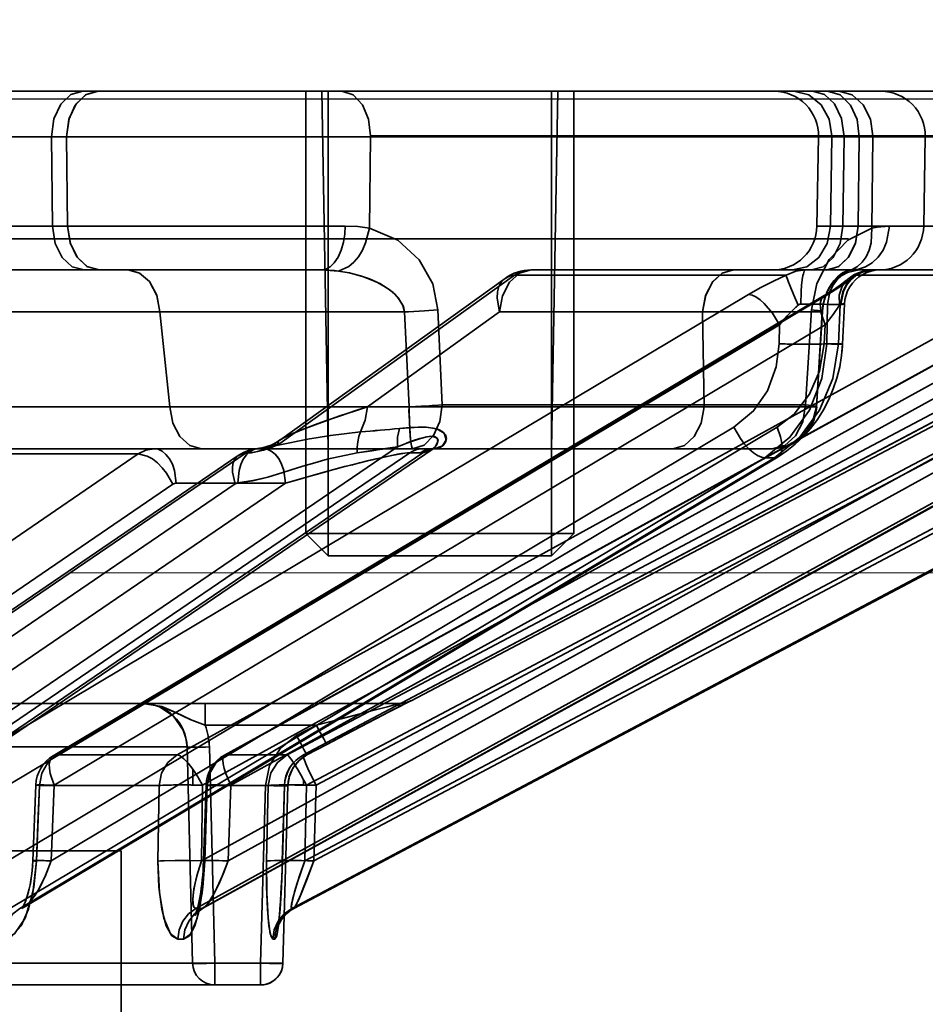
# Model space of a CAD drawing. Header units: millimetres. Extents: x -1465 to 393277, y -3788 to 454312.
# Tile 395 of 656: x 358612 to 358632, y 11940 to 11962. Entities that reach past the tile are written whole.
import ezdxf

# ---------------------------------------------------------------- set-up
doc = ezdxf.new("R2010")
doc.units = ezdxf.units.MM
doc.header["$XCLIPFRAME"] = 2
doc.linetypes.add('DASHED', pattern=[0.75, 0.5, -0.25])
for name, color, linetype in [('AHU03-3-68634OBJ', 8, 'Continuous'), ('EC-MTR_250-0_7OBJ', 8, 'Continuous'), ('FLUID-Wy2', 8, 'Continuous'), ('HEX_HEAD_SCR_M6X16OBJ', 8, 'Continuous')]:
    doc.layers.add(name, color=color, linetype=linetype)
picture_1 = doc.add_image_def('image1.bmp', size_in_pixel=(951, 911))

msp = doc.modelspace()

# ---------------------------------------------------------------- linework, layer by layer
at = {"layer": 'AHU03-3-68634OBJ', "color": 8, "linetype": 'Continuous', "lineweight": 35, "ltscale": 100}
msp.add_line((358697.111, 11960.602), (358429.111, 11960.602), dxfattribs=at)
at = {"layer": 'EC-MTR_250-0_7OBJ', "color": 8, "linetype": 'Continuous', "lineweight": 35, "ltscale": 100}
for p, q in [((358573.341, 11960.602), (358613.101, 11960.602)), ((358613.442, 11960.602), (358613.101, 11960.602)), ((358613.442, 11960.602), (358638.517, 11960.602)), ((358618.594, 11952.602), (358618.454, 11960.602)), ((358623.594, 11952.602), (358623.734, 11960.602)), ((358609.983, 11959.584), (358612.394, 11959.584)), ((358612.394, 11959.584), (358612.419, 11957.584)), ((358612.394, 11959.584), (358612.734, 11959.584)), ((358612.759, 11957.584), (358612.734, 11959.584)), ((358619.543, 11959.584), (358612.734, 11959.584)), ((358619.52, 11957.539), (358619.543, 11959.584)), ((358639.457, 11959.602), (358619.543, 11959.602)), ((358639.457, 11959.584), (358619.543, 11959.584)), ((358629.575, 11959.584), (358629.54, 11957.584)), ((358629.872, 11959.584), (358629.843, 11957.584)), ((358630.146, 11959.584), (358630.121, 11957.584)), ((358630.486, 11959.584), (358630.461, 11957.584)), ((358630.767, 11957.539), (358630.794, 11959.584)), ((358631.931, 11957.584), (358631.966, 11959.584)), ((358618.974, 11957.584), (358571.954, 11957.584)), ((358612.759, 11957.584), (358618.974, 11957.584)), ((358629.54, 11957.584), (358630.121, 11957.584)), ((358630.121, 11957.584), (358630.461, 11957.584)), ((358630.461, 11957.584), (358639.502, 11957.584)), ((358630.461, 11957.584), (358631.93, 11957.584)), ((358630.245, 11957.302), (358503.725, 11957.302)), ((358585.624, 11956.602), (358618.443, 11956.602)), ((358629.414, 11956.602), (358623.137, 11956.602)), ((358629.754, 11956.602), (358629.414, 11956.602)), ((358629.754, 11956.602), (358638.499, 11956.602)), ((358630.707, 11956.597), (358630.793, 11956.602)), ((358617.503, 11952.789), (358622.554, 11956.414)), ((358622.769, 11956.486), (358617.513, 11952.717)), ((358620.449, 11946.959), (358638.551, 11956.486)), ((358628.848, 11956.486), (358622.769, 11956.486)), ((358630.121, 11956.308), (358630.174, 11956.349)), ((358630.174, 11956.349), (358630.217, 11956.384)), ((358630.291, 11956.442), (358630.369, 11956.49)), ((358634.805, 11956.486), (358630.407, 11956.486)), ((358628.01, 11956.052), (358610.743, 11945.752)), ((358612.436, 11945.731), (358629.704, 11956.031)), ((358629.781, 11956.052), (358612.512, 11945.752)), ((358633.946, 11956.052), (358615.21, 11945.752)), ((358616.274, 11945.745), (358635.01, 11956.045)), ((358635.036, 11956.052), (358616.299, 11945.752)), ((358637.159, 11956.052), (358617.675, 11945.752)), ((358637.528, 11956.052), (358618.042, 11945.752)), ((358629.704, 11956.031), (358629.806, 11956.094)), ((358614.824, 11955.664), (358610.277, 11955.664)), ((358615.047, 11953.538), (358614.825, 11955.664)), ((358619.471, 11953.539), (358622.432, 11955.664)), ((358622.432, 11955.664), (358619.471, 11953.539)), ((358620.303, 11955.665), (358620.407, 11953.538)), ((358621.052, 11955.712), (358621.144, 11953.584)), ((358626.979, 11955.664), (358622.432, 11955.664)), ((358627.013, 11953.538), (358626.979, 11955.664)), ((358626.979, 11955.664), (358627.013, 11953.538)), ((358629.416, 11955.712), (358629.286, 11953.584)), ((358629.657, 11955.665), (358629.53, 11953.538)), ((358629.662, 11955.669), (358629.533, 11953.541)), ((358629.773, 11955.829), (358629.76, 11954.951)), ((358630.061, 11955.829), (358629.773, 11955.829)), ((358630.061, 11955.829), (358630.019, 11954.951)), ((358630.155, 11955.839), (358630.113, 11954.941)), ((358628.698, 11955.372), (358611.43, 11945.072)), ((358629.724, 11955.372), (358612.456, 11945.072)), ((358634.517, 11955.372), (358615.781, 11945.072)), ((358635.149, 11955.372), (358616.413, 11945.072)), ((358637.593, 11955.372), (358618.108, 11945.072)), ((358637.806, 11955.372), (358618.321, 11945.072)), ((358628.698, 11955.372), (358628.691, 11954.951)), ((358629.724, 11955.372), (358629.704, 11954.951)), ((358630.019, 11954.951), (358629.76, 11954.951)), ((358630.049, 11954.435), (358629.987, 11954.184)), ((358615.047, 11953.538), (358607.505, 11953.539)), ((358627.013, 11953.538), (358619.471, 11953.539)), ((358629.286, 11953.584), (358621.144, 11953.584)), ((358627.677, 11953.081), (358611.42, 11943.379)), ((358628.648, 11953.081), (358612.391, 11943.379)), ((358633.397, 11953.081), (358615.757, 11943.379)), ((358633.995, 11953.081), (358616.355, 11943.379)), ((358636.416, 11953.081), (358618.071, 11943.379)), ((358636.618, 11953.081), (358618.273, 11943.379)), ((358605.934, 11942.384), (358620.919, 11952.587)), ((358620.144, 11952.646), (358606.533, 11943.379)), ((358620.707, 11952.602), (358610.677, 11952.602)), ((358617.092, 11952.616), (358617.178, 11952.636)), ((358617.177, 11952.635), (358617.264, 11952.663)), ((358617.263, 11952.662), (358617.347, 11952.698)), ((358617.427, 11952.74), (358617.501, 11952.788)), ((358620.944, 11952.602), (358620.707, 11952.602)), ((358620.934, 11952.596), (358620.919, 11952.587)), ((358628.535, 11952.602), (358620.944, 11952.602)), ((358620.948, 11952.602), (358620.951, 11952.602)), ((358614.341, 11952.486), (358604.446, 11945.752)), ((358620.419, 11952.509), (358605.444, 11942.314)), ((358620.715, 11952.512), (358605.737, 11942.314)), ((358606.672, 11945.705), (358616.579, 11952.448)), ((358616.735, 11952.494), (358606.826, 11945.752)), ((358614.341, 11952.486), (358607.583, 11952.486)), ((358628.369, 11952.401), (358611.467, 11942.314)), ((358628.587, 11952.401), (358611.685, 11942.314)), ((358611.784, 11942.346), (358628.668, 11952.422)), ((358633.971, 11952.401), (358615.631, 11942.314)), ((358634.105, 11952.401), (358615.765, 11942.314)), ((358615.8, 11942.324), (358634.134, 11952.408)), ((358636.85, 11952.401), (358617.777, 11942.314)), ((358636.899, 11952.401), (358617.823, 11942.314)), ((358617.826, 11942.315), (358636.899, 11952.401)), ((358620.419, 11952.509), (358620.656, 11952.509)), ((358628.587, 11952.401), (358628.369, 11952.401)), ((358628.865, 11952.552), (358628.668, 11952.422)), ((358615.118, 11951.806), (358605.222, 11945.072)), ((358617.637, 11951.829), (358605.226, 11943.379)), ((358616.511, 11951.814), (358606.603, 11945.072)), ((358617.637, 11951.829), (358615.191, 11951.829)), ((358562.098, 11946.902), (358614.434, 11946.902)), ((358614.434, 11946.902), (358615.838, 11946.902)), ((358615.838, 11946.902), (358615.838, 11946.415)), ((358615.838, 11946.902), (358620.216, 11946.902)), ((358620.25, 11946.864), (358620.013, 11946.742)), ((358620.349, 11946.914), (358620.236, 11946.856)), ((358620.384, 11946.932), (358620.339, 11946.909)), ((358620.402, 11946.941), (358620.384, 11946.932)), ((358620.41, 11946.944), (358620.402, 11946.941)), ((358620.411, 11946.945), (358620.41, 11946.944)), ((358620.44, 11946.959), (358620.449, 11946.959)), ((358620.013, 11946.742), (358619.688, 11946.573)), ((358618.329, 11946.415), (358615.838, 11946.415)), ((358617.886, 11946.182), (358618.329, 11946.415)), ((358619.712, 11946.586), (358619.294, 11946.368)), ((358617.884, 11946.181), (358617.886, 11946.182)), ((358617.886, 11946.182), (358617.885, 11946.181)), ((358618.954, 11946.191), (358618.562, 11945.985)), ((358619.323, 11946.383), (358618.887, 11946.156)), ((358618.562, 11945.985), (358618.118, 11945.752)), ((358618.562, 11945.985), (358618.118, 11945.752)), ((358618.562, 11945.985), (358618.118, 11945.752)), ((358610.553, 11945.928), (358615.433, 11945.928)), ((358615.21, 11945.752), (358612.512, 11945.752)), ((358615.555, 11941.088), (358615.433, 11945.928)), ((358615.433, 11945.928), (358615.555, 11941.088)), ((358616.055, 11941.088), (358615.933, 11945.928)), ((358617.675, 11945.752), (358616.299, 11945.752)), ((358618.118, 11945.752), (358618.037, 11945.703)), ((358618.118, 11945.752), (358618.042, 11945.752)), ((358617.897, 11945.579), (358617.837, 11945.505)), ((358617.964, 11945.646), (358617.896, 11945.578)), ((358618.038, 11945.704), (358617.963, 11945.645)), ((358615.563, 11945.43), (358615.563, 11945.076)), ((358617.747, 11945.339), (358617.716, 11945.248)), ((358617.787, 11945.424), (358617.747, 11945.338)), ((358617.838, 11945.505), (358617.787, 11945.424)), ((358617.698, 11945.158), (358617.689, 11945.064)), ((358617.717, 11945.25), (358617.697, 11945.156)), ((358618.044, 11945.19), (358618.044, 11945.073)), ((358612.047, 11945.074), (358611.982, 11943.382)), ((358612.064, 11943.372), (358612.128, 11945.065)), ((358614.806, 11945.065), (358612.128, 11945.065)), ((358612.456, 11945.072), (358612.391, 11943.379)), ((358614.782, 11943.372), (358614.806, 11945.065)), ((358614.806, 11945.065), (358614.782, 11943.372)), ((358615.781, 11945.072), (358615.757, 11943.379)), ((358615.859, 11945.071), (358615.802, 11943.378)), ((358615.886, 11945.065), (358615.829, 11943.372)), ((358615.829, 11943.372), (358615.886, 11945.065)), ((358617.251, 11945.065), (358615.886, 11945.065)), ((358616.413, 11945.072), (358616.355, 11943.379)), ((358617.189, 11945.065), (358617.081, 11941.088)), ((358617.215, 11943.372), (358617.251, 11945.065)), ((358617.251, 11945.065), (358617.215, 11943.372)), ((358617.614, 11945.066), (358617.566, 11943.374)), ((358617.616, 11945.065), (358617.568, 11943.372)), ((358617.568, 11943.372), (358617.616, 11945.065)), ((358617.689, 11945.065), (358617.581, 11941.088)), ((358617.689, 11945.064), (358617.581, 11941.088)), ((358617.689, 11945.065), (358617.616, 11945.065)), ((358618.108, 11945.072), (358618.071, 11943.379)), ((358618.321, 11945.072), (358618.273, 11943.379)), ((358512.261, 11943.602), (358613.961, 11943.602)), ((358613.961, 11943.602), (358613.961, 11885.102)), ((358615.797, 11943.268), (358615.802, 11943.378)), ((358617.561, 11943.188), (358617.566, 11943.374)), ((358617.554, 11943.009), (358617.561, 11943.198)), ((358617.542, 11942.756), (358617.55, 11942.922)), ((358617.548, 11942.866), (358617.555, 11943.028)), ((358611.877, 11942.668), (358611.899, 11942.755)), ((358617.529, 11942.527), (358617.538, 11942.677)), ((358617.536, 11942.639), (358617.544, 11942.788)), ((358617.518, 11942.37), (358617.525, 11942.456)), ((358617.523, 11942.433), (358617.532, 11942.567)), ((358611.755, 11942.325), (358611.736, 11942.309)), ((358611.785, 11942.345), (358611.754, 11942.325)), ((358615.628, 11942.195), (358615.64, 11942.229)), ((358615.64, 11942.229), (358615.654, 11942.272)), ((358615.701, 11942.255), (358615.666, 11942.223)), ((358615.746, 11942.29), (358615.701, 11942.255)), ((358615.801, 11942.324), (358615.746, 11942.29)), ((358617.504, 11942.198), (358617.51, 11942.262)), ((358617.509, 11942.252), (358617.515, 11942.323)), ((358617.514, 11942.31), (358617.52, 11942.388)), ((358615.619, 11942.171), (358615.629, 11942.195)), ((358617.48, 11941.982), (358617.485, 11942.018)), ((358617.485, 11942.018), (358617.49, 11942.057)), ((358617.49, 11942.054), (358617.495, 11942.1)), ((358617.495, 11942.1), (358617.5, 11942.15)), ((358617.5, 11942.148), (358617.505, 11942.204)), ((358617.471, 11941.921), (358617.476, 11941.952)), ((358617.476, 11941.952), (358617.48, 11941.982)), ((358617.581, 11941.088), (358565.243, 11941.088)), ((358616.055, 11941.088), (358616.055, 11940.602)), ((358617.081, 11941.088), (358617.081, 11940.602)), ((358617.081, 11940.602), (358565.263, 11940.602))]:
    msp.add_line(p, q, dxfattribs=at)
at = {"layer": 'EC-MTR_250-0_7OBJ', "color": 8, "linetype": 'Continuous', "lineweight": 35, "ltscale": 100, "flags": 128}
for points in [[(358613.101, 11960.602), (358612.831, 11960.526), (358612.605, 11960.314), (358612.448, 11959.983), (358612.394, 11959.584)], [(358613.441, 11960.602), (358613.174, 11960.527), (358612.949, 11960.319), (358612.791, 11959.995), (358612.734, 11959.584)], [(358612.735, 11959.584), (358612.784, 11959.967), (358612.929, 11960.291), (358613.16, 11960.519), (358613.441, 11960.602)], [(358619.542, 11959.602), (358619.495, 11959.979), (358619.362, 11960.297), (358619.154, 11960.52), (358618.902, 11960.602)], [(358619.543, 11959.602), (358619.495, 11959.979), (358619.362, 11960.298), (358619.154, 11960.521), (358618.902, 11960.602)], [(358629.872, 11959.602), (358629.81, 11959.979), (358629.633, 11960.298), (358629.358, 11960.521), (358629.025, 11960.602)], [(358629.439, 11960.602), (358629.706, 11960.527), (358629.931, 11960.319), (358630.089, 11959.995), (358630.146, 11959.584)], [(358630.486, 11959.584), (358630.437, 11959.967), (358630.291, 11960.291), (358630.06, 11960.519), (358629.779, 11960.602)], [(358630.794, 11959.602), (358630.737, 11959.979), (358630.578, 11960.298), (358630.328, 11960.521), (358630.026, 11960.602)], [(358630.793, 11959.602), (358630.737, 11959.979), (358630.577, 11960.297), (358630.328, 11960.52), (358630.026, 11960.602)], [(358613.126, 11956.602), (358612.861, 11956.674), (358612.638, 11956.878), (358612.479, 11957.196), (358612.419, 11957.584)], [(358613.466, 11956.602), (358613.202, 11956.674), (358612.978, 11956.878), (358612.82, 11957.196), (358612.759, 11957.584)], [(358612.759, 11957.584), (358612.815, 11957.211), (358612.963, 11956.899), (358613.191, 11956.68), (358613.466, 11956.602)], [(358618.443, 11956.602), (358618.539, 11956.618), (358618.637, 11956.67), (358618.731, 11956.761), (358618.816, 11956.888), (358618.885, 11957.045), (358618.935, 11957.221), (358618.964, 11957.404), (358618.975, 11957.584)], [(358618.974, 11957.584), (358618.964, 11957.404), (358618.934, 11957.221), (358618.884, 11957.045), (358618.815, 11956.888), (358618.731, 11956.761), (358618.637, 11956.67), (358618.539, 11956.618), (358618.443, 11956.602)], [(358618.828, 11956.579), (358619.053, 11956.678), (358619.165, 11956.774), (358619.269, 11956.898), (358619.36, 11957.045), (358619.433, 11957.207), (358619.52, 11957.539)], [(358618.974, 11957.584), (358619.255, 11957.573), (358619.52, 11957.539)], [(358619.52, 11957.539), (358619.254, 11957.573), (358618.975, 11957.584)], [(358619.52, 11957.539), (358620.152, 11957.27), (358620.631, 11956.832), (358620.936, 11956.291), (358621.052, 11955.712)], [(358628.995, 11956.602), (358629.312, 11956.674), (358629.58, 11956.878), (358629.77, 11957.196), (358629.843, 11957.584)], [(358629.414, 11956.602), (358629.678, 11956.674), (358629.902, 11956.878), (358630.06, 11957.196), (358630.121, 11957.584)], [(358629.416, 11955.712), (358629.534, 11956.296), (358629.81, 11956.835), (358630.228, 11957.27), (358630.767, 11957.539)], [(358630.461, 11957.584), (358630.405, 11957.211), (358630.257, 11956.899), (358630.029, 11956.68), (358629.754, 11956.601)], [(358629.754, 11956.602), (358630.018, 11956.674), (358630.242, 11956.878), (358630.4, 11957.196), (358630.461, 11957.584)], [(358630.767, 11957.539), (358630.754, 11957.207), (358630.711, 11957.045), (358630.642, 11956.898), (358630.551, 11956.774), (358630.444, 11956.678), (358630.325, 11956.614), (358630.203, 11956.579)], [(358631.163, 11957.584), (358631.1, 11957.221), (358631.02, 11957.045), (358630.91, 11956.888), (358630.776, 11956.761), (358630.625, 11956.67), (358630.469, 11956.618), (358630.316, 11956.602)], [(358630.316, 11956.602), (358630.469, 11956.618), (358630.625, 11956.67), (358630.775, 11956.761), (358630.91, 11956.888), (358631.02, 11957.045), (358631.099, 11957.221), (358631.163, 11957.584)], [(358631.163, 11957.584), (358630.973, 11957.573), (358630.767, 11957.539)], [(358630.767, 11957.539), (358630.872, 11957.559), (358631.163, 11957.584)], [(358614.108, 11956.602), (358614.369, 11956.533), (358614.591, 11956.342), (358614.753, 11956.041), (358614.824, 11955.664)], [(358614.824, 11955.664), (358614.757, 11956.029), (358614.599, 11956.331), (358614.372, 11956.531), (358614.108, 11956.602)], [(358618.443, 11956.602), (358618.542, 11956.6), (358618.828, 11956.579)], [(358618.828, 11956.579), (358618.736, 11956.589), (358618.443, 11956.602)], [(358618.828, 11956.579), (358619.071, 11956.538), (358619.383, 11956.452), (358619.595, 11956.37), (358619.748, 11956.296), (358619.915, 11956.195), (358620.047, 11956.095), (358620.16, 11955.98), (358620.267, 11955.807), (358620.303, 11955.665)], [(358620.303, 11955.665), (358620.277, 11955.782), (358620.177, 11955.959), (358620.085, 11956.06), (358619.978, 11956.151), (358619.843, 11956.242), (358619.682, 11956.329), (358619.52, 11956.401), (358619.317, 11956.473), (358619.06, 11956.54), (358618.828, 11956.579)], [(358622.432, 11955.664), (358622.497, 11956.027), (358622.652, 11956.329), (358622.875, 11956.53), (358623.137, 11956.602)], [(358623.137, 11956.602), (358622.875, 11956.53), (358622.652, 11956.329), (358622.497, 11956.027), (358622.432, 11955.664)], [(358622.769, 11956.486), (358622.881, 11956.548), (358623.002, 11956.587), (358623.137, 11956.602)], [(358622.769, 11956.486), (358622.886, 11956.55), (358623.01, 11956.589), (358623.137, 11956.602)], [(358626.979, 11955.664), (358627.044, 11956.029), (358627.197, 11956.331), (358627.418, 11956.531), (358627.673, 11956.602)], [(358627.673, 11956.602), (358627.42, 11956.533), (358627.205, 11956.342), (358627.048, 11956.041), (358626.979, 11955.664)], [(358628.848, 11956.486), (358629.065, 11956.574), (358629.285, 11956.602)], [(358629.177, 11955.84), (358629.186, 11956.124), (358629.196, 11956.26), (358629.21, 11956.381), (358629.227, 11956.478), (358629.237, 11956.517), (358629.246, 11956.548), (358629.256, 11956.572), (358629.266, 11956.589), (358629.285, 11956.602)], [(358630.203, 11956.579), (358630.115, 11956.538), (358630.002, 11956.452), (358629.925, 11956.37), (358629.869, 11956.296), (358629.808, 11956.195), (358629.759, 11956.095), (358629.716, 11955.98), (358629.673, 11955.807), (358629.657, 11955.665)], [(358630.234, 11956.583), (358630.201, 11956.57), (358630.164, 11956.551), (358630.124, 11956.527), (358630.082, 11956.498), (358630.039, 11956.464), (358629.995, 11956.425), (358629.952, 11956.381), (358629.91, 11956.333), (358629.87, 11956.28), (358629.831, 11956.221), (358629.795, 11956.158), (358629.761, 11956.088), (358629.731, 11956.012), (358629.705, 11955.932), (358629.685, 11955.847), (358629.67, 11955.759), (358629.662, 11955.669)], [(358630.26, 11956.591), (358630.231, 11956.582), (358630.197, 11956.568), (358630.157, 11956.547), (358630.115, 11956.521), (358630.071, 11956.49), (358630.027, 11956.454), (358629.983, 11956.413), (358629.94, 11956.368), (358629.898, 11956.318), (358629.858, 11956.264), (358629.821, 11956.204), (358629.786, 11956.14), (358629.754, 11956.071), (358629.726, 11955.998), (358629.702, 11955.92), (358629.683, 11955.837), (358629.669, 11955.754)], [(358629.773, 11955.829), (358629.83, 11956.116), (358629.897, 11956.254), (358629.988, 11956.377), (358630.1, 11956.476), (358630.224, 11956.548), (358630.478, 11956.602)], [(358630.766, 11956.602), (358630.511, 11956.548), (358630.387, 11956.476), (358630.276, 11956.377), (358630.184, 11956.254), (358630.117, 11956.116), (358630.061, 11955.829)], [(358630.793, 11956.602), (358630.536, 11956.548), (358630.41, 11956.478), (358630.297, 11956.381), (358630.204, 11956.26), (358630.135, 11956.124), (358630.075, 11955.84)], [(358630.953, 11956.602), (358630.852, 11956.595), (358630.752, 11956.576), (358630.656, 11956.544), (358630.564, 11956.501), (358630.479, 11956.446), (358630.402, 11956.381), (358630.333, 11956.306), (358630.274, 11956.223), (358630.226, 11956.134), (358630.19, 11956.039), (358630.166, 11955.94), (358630.155, 11955.839)], [(358630.203, 11956.579), (358630.264, 11956.596), (358630.316, 11956.602)], [(358630.218, 11956.385), (358630.291, 11956.442), (358630.369, 11956.49), (358630.45, 11956.53), (358630.535, 11956.562), (358630.62, 11956.584), (358630.707, 11956.597), (358630.793, 11956.602)], [(358630.316, 11956.602), (358630.297, 11956.6), (358630.281, 11956.597), (358630.26, 11956.592)], [(358630.793, 11956.602), (358630.6, 11956.574), (358630.407, 11956.486)], [(358618.04, 11945.751), (358637.672, 11956.13), (358637.814, 11956.205), (358637.951, 11956.279), (358638.08, 11956.349)], [(358622.769, 11956.486), (358622.654, 11956.465), (358622.555, 11956.415), (358622.475, 11956.337), (358622.418, 11956.236), (358622.384, 11956.114), (358622.375, 11955.974), (358622.432, 11955.664)], [(358622.432, 11955.664), (358622.375, 11955.974), (358622.384, 11956.114), (358622.418, 11956.236), (358622.475, 11956.337), (358622.555, 11956.415), (358622.654, 11956.465), (358622.769, 11956.486)], [(358628.01, 11956.052), (358628.285, 11956.209), (358628.566, 11956.354), (358628.848, 11956.486)], [(358629.12, 11955.817), (358629.024, 11956.037), (358628.938, 11956.242), (358628.904, 11956.328), (358628.877, 11956.398), (358628.859, 11956.451), (358628.848, 11956.486)], [(358630.407, 11956.486), (358630.241, 11956.355), (358630.031, 11956.209), (358629.781, 11956.052)], [(358630.407, 11956.486), (358630.234, 11956.398), (358630.103, 11956.242), (358630.04, 11956.037), (358630.047, 11955.817)], [(358629.806, 11956.094), (358629.899, 11956.153), (358629.983, 11956.209), (358630.057, 11956.26), (358630.121, 11956.308)], [(358628.698, 11955.372), (358628.544, 11955.633), (358628.361, 11955.852), (358628.266, 11955.936), (358628.174, 11955.999), (358628.087, 11956.038), (358628.01, 11956.052)], [(358629.781, 11956.052), (358629.716, 11956.038), (358629.666, 11955.999), (358629.632, 11955.936), (358629.615, 11955.852), (358629.616, 11955.75), (358629.635, 11955.633), (358629.724, 11955.372)], [(358614.824, 11955.667), (358616.001, 11955.664), (358617.403, 11955.663), (358618.789, 11955.664), (358620.303, 11955.665)], [(358620.303, 11955.665), (358619.685, 11955.665), (358619.074, 11955.665), (358618.472, 11955.664), (358617.881, 11955.664), (358617.326, 11955.664), (358617.004, 11955.663), (358616.386, 11955.664), (358615.698, 11955.665), (358615.21, 11955.666), (358614.824, 11955.667)], [(358620.395, 11955.669), (358620.747, 11955.688), (358621.052, 11955.712)], [(358629.657, 11955.665), (358629.577, 11955.665), (358629.452, 11955.665), (358629.281, 11955.664), (358629.066, 11955.664), (358628.817, 11955.664), (358628.651, 11955.663), (358628.282, 11955.664), (358627.784, 11955.665), (358627.363, 11955.666), (358626.979, 11955.667)], [(358626.979, 11955.667), (358628.016, 11955.664), (358628.855, 11955.663), (358629.377, 11955.664), (358629.657, 11955.665)], [(358629.067, 11955.768), (358628.875, 11955.575), (358628.697, 11955.372)], [(358628.698, 11955.372), (358628.875, 11955.575), (358629.067, 11955.768)], [(358629.12, 11955.817), (358629.138, 11955.83), (358629.157, 11955.837), (358629.177, 11955.84)], [(358629.773, 11955.829), (358629.665, 11955.835), (358629.525, 11955.839), (358629.177, 11955.84)], [(358629.662, 11955.669), (358629.646, 11955.678), (358629.626, 11955.682), (358629.598, 11955.688), (358629.563, 11955.693), (358629.52, 11955.699), (358629.416, 11955.712)], [(358629.657, 11955.665), (358629.64, 11955.679), (358629.614, 11955.685), (358629.578, 11955.691), (358629.533, 11955.698), (358629.479, 11955.705), (358629.416, 11955.712)], [(358630.047, 11955.817), (358629.905, 11955.603), (358629.724, 11955.372)], [(358629.724, 11955.372), (358629.905, 11955.603), (358630.047, 11955.817)], [(358630.047, 11955.817), (358630.062, 11955.834), (358630.075, 11955.84)], [(358630.155, 11955.839), (358630.141, 11955.836), (358630.131, 11955.835), (358630.118, 11955.834), (358630.102, 11955.833), (358630.061, 11955.829)], [(358630.075, 11955.84), (358630.11, 11955.841), (358630.124, 11955.841), (358630.135, 11955.841), (358630.15, 11955.84)], [(358627.677, 11953.081), (358628.121, 11953.447), (358628.431, 11953.896), (358628.628, 11954.432), (358628.691, 11954.951)], [(358629.76, 11954.951), (358629.651, 11954.173), (358629.369, 11953.462), (358628.935, 11952.859), (358628.369, 11952.401)], [(358628.587, 11952.401), (358629.155, 11952.859), (358629.598, 11953.462), (358629.893, 11954.173), (358630.019, 11954.951)], [(358629.704, 11954.951), (358629.598, 11954.335), (358629.371, 11953.82), (358629.03, 11953.379), (358628.648, 11953.081)], [(358629.76, 11954.951), (358629.644, 11954.945), (358629.479, 11954.941), (358629.275, 11954.94), (358629.055, 11954.941)], [(358629.704, 11954.951), (358629.785, 11954.948), (358629.863, 11954.945), (358629.934, 11954.943), (358629.996, 11954.941), (358630.023, 11954.94), (358630.046, 11954.94), (358630.067, 11954.94), (358630.083, 11954.94), (358630.096, 11954.94), (358630.109, 11954.94), (358630.104, 11954.785)], [(358630.113, 11954.941), (358630.099, 11954.944), (358630.088, 11954.945), (358630.074, 11954.946), (358630.058, 11954.948), (358630.019, 11954.951)], [(358630.113, 11954.941), (358630.091, 11954.687), (358630.049, 11954.435)], [(358629.987, 11954.184), (358629.905, 11953.94), (358629.804, 11953.702), (358629.686, 11953.475), (358629.55, 11953.259), (358629.398, 11953.057), (358629.232, 11952.87), (358629.054, 11952.701), (358628.865, 11952.552)], [(358615.047, 11953.538), (358615.53, 11953.538), (358616.179, 11953.538), (358617.023, 11953.539), (358617.486, 11953.538), (358618.067, 11953.538), (358618.886, 11953.538), (358619.777, 11953.538), (358620.407, 11953.538)], [(358615.047, 11953.538), (358615.113, 11953.175), (358615.27, 11952.872), (358615.495, 11952.672), (358615.757, 11952.602)], [(358615.047, 11953.538), (358615.114, 11953.175), (358615.27, 11952.872), (358615.495, 11952.672), (358615.757, 11952.602)], [(358619.471, 11953.539), (358619.231, 11953.461), (358618.83, 11953.327), (358618.524, 11953.221), (358618.302, 11953.139), (358618.103, 11953.064), (358617.913, 11952.988), (358617.772, 11952.928), (358617.655, 11952.874), (358617.549, 11952.819), (358617.482, 11952.773), (358617.458, 11952.735), (358617.513, 11952.717)], [(358617.513, 11952.717), (358617.459, 11952.737), (358617.484, 11952.775), (358617.552, 11952.82), (358617.662, 11952.878), (358617.779, 11952.932), (358617.923, 11952.993), (358618.117, 11953.069), (358618.312, 11953.143), (358618.537, 11953.225), (358618.848, 11953.333), (358619.238, 11953.463), (358619.471, 11953.539)], [(358619.319, 11952.979), (358619.424, 11953.239), (358619.471, 11953.539)], [(358620.407, 11953.538), (358620.397, 11953.43), (358620.417, 11953.309), (358620.414, 11953.187), (358620.419, 11953.06), (358620.427, 11952.933), (358620.437, 11952.812), (358620.45, 11952.707), (358620.466, 11952.631), (358620.485, 11952.602)], [(358621.144, 11953.584), (358621.067, 11953.577), (358620.992, 11953.571), (358620.92, 11953.566), (358620.853, 11953.561), (358620.791, 11953.557), (358620.733, 11953.554), (358620.679, 11953.551), (358620.63, 11953.548), (358620.587, 11953.546), (358620.546, 11953.544), (358620.507, 11953.542), (358620.471, 11953.541), (358620.437, 11953.539), (358620.407, 11953.538)], [(358620.485, 11952.602), (358620.471, 11952.617), (358620.457, 11952.666), (358620.444, 11952.753), (358620.431, 11952.873), (358620.421, 11953.022), (358620.414, 11953.19), (358620.409, 11953.365), (358620.407, 11953.538)], [(358620.485, 11952.602), (358620.74, 11952.679), (358620.952, 11952.896), (358621.093, 11953.213), (358621.144, 11953.584)], [(358627.013, 11953.538), (358626.948, 11953.175), (358626.793, 11952.872), (358626.571, 11952.672), (358626.312, 11952.602)], [(358627.013, 11953.538), (358626.948, 11953.175), (358626.793, 11952.872), (358626.57, 11952.672), (358626.312, 11952.602)], [(358629.53, 11953.538), (358629.439, 11953.538), (358629.195, 11953.538), (358628.889, 11953.538), (358628.648, 11953.539), (358628.167, 11953.538), (358627.539, 11953.538), (358627.013, 11953.538)], [(358629.286, 11953.584), (358629.225, 11953.206), (358629.062, 11952.889), (358628.821, 11952.677), (358628.535, 11952.602)], [(358629.53, 11953.538), (358629.436, 11953.174), (358629.217, 11952.872), (358628.902, 11952.672), (358628.535, 11952.602)], [(358628.535, 11952.602), (358628.888, 11952.666), (358629.061, 11952.753), (358629.217, 11952.873), (358629.347, 11953.022), (358629.443, 11953.19), (358629.53, 11953.538)], [(358629.286, 11953.584), (358629.348, 11953.577), (358629.402, 11953.57), (358629.447, 11953.564), (358629.483, 11953.557), (358629.509, 11953.552), (358629.526, 11953.547)], [(358629.53, 11953.538), (358629.519, 11953.549), (358629.483, 11953.557), (358629.447, 11953.564), (358629.402, 11953.57), (358629.348, 11953.577), (358629.286, 11953.584)], [(358620.144, 11952.646), (358620.147, 11952.86), (358620.189, 11953.055)], [(358620.144, 11952.646), (358620.148, 11952.861), (358620.189, 11953.055)], [(358620.189, 11953.055), (358620.411, 11953.074), (358620.61, 11953.084), (358620.787, 11953.082), (358620.94, 11953.065), (358621.065, 11953.031), (358621.159, 11952.979), (358621.218, 11952.91), (358621.24, 11952.829), (358621.223, 11952.747), (358621.168, 11952.675), (358621.083, 11952.625), (358620.975, 11952.603)], [(358620.975, 11952.603), (358621.157, 11952.666), (358621.238, 11952.8), (358621.191, 11952.95), (358621.025, 11953.046), (358620.786, 11953.082), (358620.521, 11953.08), (358620.189, 11953.055)], [(358627.677, 11953.081), (358627.825, 11952.828), (358627.917, 11952.706), (358628.016, 11952.598), (358628.116, 11952.511), (358628.211, 11952.448), (358628.297, 11952.412), (358628.369, 11952.401)], [(358628.668, 11952.422), (358628.708, 11952.458), (358628.738, 11952.512), (358628.755, 11952.583), (358628.758, 11952.669), (358628.747, 11952.767), (358628.724, 11952.871), (358628.648, 11953.081)], [(358617.017, 11952.606), (358617.232, 11952.633), (358617.473, 11952.678), (358617.738, 11952.733), (358617.878, 11952.762), (358618.024, 11952.791), (358618.173, 11952.82), (358618.327, 11952.848), (358618.644, 11952.901), (358619.319, 11952.979)], [(358619.319, 11952.979), (358619.281, 11952.874), (358619.255, 11952.758), (358619.243, 11952.635), (358619.243, 11952.509)], [(358620.715, 11952.512), (358620.92, 11952.587), (358621.008, 11952.67), (358621.052, 11952.766), (358621.034, 11952.842), (358620.925, 11952.88), (358620.804, 11952.868), (358620.66, 11952.833), (358620.502, 11952.782), (358620.332, 11952.72), (358620.144, 11952.646)], [(358620.715, 11952.512), (358620.898, 11952.573), (358620.989, 11952.647), (358621.026, 11952.698), (358621.054, 11952.79), (358621.034, 11952.842), (358620.974, 11952.874), (358620.896, 11952.88), (358620.808, 11952.87), (358620.713, 11952.848), (358620.643, 11952.828), (358620.507, 11952.784), (358620.399, 11952.746), (358620.278, 11952.699), (358620.144, 11952.646)], [(358614.341, 11952.486), (358614.513, 11952.572), (358614.695, 11952.602)], [(358615.191, 11951.829), (358615.151, 11952.116), (358615.104, 11952.254), (358615.04, 11952.377), (358614.961, 11952.476), (358614.874, 11952.548), (358614.784, 11952.589), (358614.695, 11952.602)], [(358617.017, 11952.606), (358616.93, 11952.585), (358616.844, 11952.538), (358616.763, 11952.464), (358616.692, 11952.365), (358616.636, 11952.246), (358616.597, 11952.113), (358616.573, 11951.837)], [(358616.579, 11952.448), (358616.645, 11952.489), (358616.714, 11952.524), (358616.786, 11952.554), (358616.859, 11952.577), (358616.935, 11952.594), (358617.011, 11952.605)], [(358616.735, 11952.494), (358616.877, 11952.513), (358617.013, 11952.54), (358617.146, 11952.574), (358617.28, 11952.616), (358617.405, 11952.664), (358617.513, 11952.717)], [(358617.513, 11952.717), (358617.341, 11952.639), (358617.144, 11952.573), (358616.938, 11952.524), (358616.735, 11952.494)], [(358617.017, 11952.606), (358616.919, 11952.588), (358616.824, 11952.55), (358616.735, 11952.494)], [(358617.011, 11952.605), (358617.038, 11952.608), (358617.064, 11952.612), (358617.091, 11952.616)], [(358617.513, 11952.717), (358617.421, 11952.699), (358617.334, 11952.674), (358617.209, 11952.641), (358617.105, 11952.619), (358617.017, 11952.606)], [(358617.637, 11951.829), (358617.597, 11952.117), (358617.55, 11952.256), (358617.485, 11952.379), (358617.406, 11952.478), (358617.318, 11952.549), (358617.229, 11952.589), (358617.142, 11952.602)], [(358617.142, 11952.602), (358617.229, 11952.589), (358617.317, 11952.55), (358617.405, 11952.479), (358617.485, 11952.38), (358617.55, 11952.257), (358617.597, 11952.118), (358617.637, 11951.829)], [(358617.347, 11952.697), (358617.427, 11952.74), (358617.501, 11952.788)], [(358620.144, 11952.646), (358619.931, 11952.611), (358619.243, 11952.509)], [(358620.707, 11952.602), (358620.633, 11952.596), (358620.559, 11952.578), (358620.487, 11952.549), (358620.419, 11952.509)], [(358620.419, 11952.509), (358620.487, 11952.549), (358620.559, 11952.578), (358620.634, 11952.596), (358620.707, 11952.602)], [(358620.656, 11952.509), (358620.747, 11952.56), (358620.844, 11952.591), (358620.944, 11952.602)], [(358620.715, 11952.512), (358620.841, 11952.58), (358620.975, 11952.603)], [(358620.975, 11952.603), (358620.841, 11952.58), (358620.715, 11952.512)], [(358620.949, 11952.602), (358620.933, 11952.595)], [(358620.944, 11952.602), (358620.964, 11952.602), (358620.975, 11952.603)], [(358614.341, 11952.486), (358614.542, 11952.436), (358614.656, 11952.373), (358614.77, 11952.286), (358614.879, 11952.178), (358614.975, 11952.057), (358615.118, 11951.806)], [(358616.511, 11951.814), (358616.449, 11952.075), (358616.449, 11952.191), (358616.469, 11952.294), (358616.51, 11952.378), (358616.569, 11952.441), (358616.645, 11952.48), (358616.735, 11952.494)], [(358619.243, 11952.51), (358618.574, 11952.37), (358618.241, 11952.275), (358618.075, 11952.224), (358617.909, 11952.172), (358617.743, 11952.12), (358617.577, 11952.067), (358617.244, 11951.968), (358616.909, 11951.888), (358616.573, 11951.839)], [(358616.573, 11951.838), (358616.909, 11951.887), (358617.244, 11951.968), (358617.577, 11952.067), (358617.743, 11952.119), (358617.909, 11952.172), (358618.075, 11952.224), (358618.241, 11952.275), (358618.574, 11952.37), (358619.243, 11952.51)], [(358617.637, 11951.829), (358617.898, 11951.906), (358618.141, 11951.976), (358618.368, 11952.041), (358618.58, 11952.099), (358618.778, 11952.152), (358618.962, 11952.201), (358619.135, 11952.245), (358619.296, 11952.285), (358619.445, 11952.321), (358619.584, 11952.355), (358619.714, 11952.386), (358619.834, 11952.413), (358619.945, 11952.438), (358620.049, 11952.459), (358620.145, 11952.477), (358620.232, 11952.492), (358620.309, 11952.502), (358620.372, 11952.508), (358620.419, 11952.509)], [(358617.637, 11951.829), (358617.903, 11951.907), (358618.161, 11951.981), (358618.407, 11952.05), (358618.637, 11952.113), (358618.854, 11952.171), (358619.06, 11952.225), (358619.3, 11952.286), (358619.501, 11952.335), (358619.661, 11952.373), (358619.785, 11952.401), (358619.878, 11952.421), (358620.02, 11952.451), (358620.185, 11952.482), (358620.309, 11952.501), (358620.419, 11952.509)], [(358620.715, 11952.512), (358620.695, 11952.51), (358620.675, 11952.51), (358620.656, 11952.509)], [(358628.587, 11952.401), (358628.629, 11952.406), (358628.668, 11952.422)], [(358615.191, 11951.829), (358615.172, 11951.828), (358615.118, 11951.806)], [(358616.573, 11951.837), (358616.552, 11951.833), (358616.531, 11951.826), (358616.511, 11951.814)], [(358615.838, 11946.415), (358615.502, 11946.542), (358615.177, 11946.701), (358614.827, 11946.842), (358614.434, 11946.902)], [(358615.433, 11945.928), (358615.408, 11946.123), (358615.347, 11946.306), (358615.129, 11946.615), (358614.814, 11946.825), (358614.63, 11946.882), (358614.434, 11946.902)], [(358615.838, 11946.415), (358615.54, 11946.525), (358615.181, 11946.702), (358614.867, 11946.831), (358614.434, 11946.902)], [(358618.33, 11946.414), (358618.881, 11946.559), (358619.421, 11946.7), (358619.681, 11946.767), (358619.804, 11946.799), (358619.919, 11946.829), (358619.974, 11946.843), (358620.027, 11946.856), (358620.075, 11946.869), (358620.118, 11946.879), (358620.154, 11946.889), (358620.182, 11946.896), (358620.192, 11946.898), (358620.204, 11946.901), (358620.167, 11946.82)], [(358618.562, 11945.985), (358618.974, 11946.201), (358619.334, 11946.389), (358619.647, 11946.552), (358619.958, 11946.713), (358620.196, 11946.836), (358620.374, 11946.927), (358620.44, 11946.959)], [(358620.44, 11946.959), (358620.425, 11946.952), (358620.415, 11946.947), (358620.402, 11946.941), (358620.387, 11946.933), (358620.351, 11946.915), (358620.33, 11946.905), (358620.308, 11946.894), (358620.26, 11946.869), (358620.207, 11946.842), (358620.152, 11946.814), (358620.036, 11946.754), (358619.913, 11946.69), (358619.786, 11946.624), (358619.655, 11946.556), (358619.386, 11946.417), (358619.112, 11946.274), (358618.562, 11945.985)], [(358620.207, 11946.902), (358620.231, 11946.902), (358620.254, 11946.904), (358620.276, 11946.906), (358620.297, 11946.91), (358620.317, 11946.914)], [(358620.231, 11946.902), (358620.254, 11946.904), (358620.276, 11946.906), (358620.297, 11946.91), (358620.317, 11946.914), (358620.337, 11946.919), (358620.355, 11946.924), (358620.372, 11946.929), (358620.387, 11946.935), (358620.398, 11946.939), (358620.41, 11946.944)], [(358618.329, 11946.415), (358618.372, 11946.334), (358618.415, 11946.253), (358618.456, 11946.175), (358618.494, 11946.106), (358618.524, 11946.051), (358618.536, 11946.03), (358618.545, 11946.012), (358618.553, 11945.999), (358618.558, 11945.991), (358618.558, 11945.965)], [(358617.884, 11946.181), (358617.524, 11945.9), (358617.283, 11945.513), (358617.189, 11945.064)], [(358618.118, 11945.752), (358618.109, 11945.766), (358618.101, 11945.779), (358618.091, 11945.796), (358618.079, 11945.818), (358618.049, 11945.873), (358618.012, 11945.942), (358617.971, 11946.02), (358617.927, 11946.101), (358617.885, 11946.181)], [(358612.128, 11945.065), (358612.179, 11945.34), (358612.312, 11945.579), (358612.512, 11945.752)], [(358612.512, 11945.752), (358612.448, 11945.737), (358612.398, 11945.697), (358612.364, 11945.634), (358612.347, 11945.55), (358612.349, 11945.448), (358612.368, 11945.331), (358612.456, 11945.072)], [(358614.806, 11945.065), (358614.86, 11945.34), (358615, 11945.579), (358615.21, 11945.752)], [(358615.21, 11945.752), (358615.242, 11945.745), (358615.278, 11945.728), (358615.363, 11945.664), (358615.46, 11945.562), (358615.563, 11945.43)], [(358615.433, 11945.928), (358615.445, 11945.926), (358615.457, 11945.925), (358615.474, 11945.924), (358615.495, 11945.923), (358615.522, 11945.923), (358615.586, 11945.923), (358615.665, 11945.923), (358615.753, 11945.924), (358615.844, 11945.926), (358615.933, 11945.928)], [(358615.886, 11945.065), (358615.941, 11945.34), (358616.084, 11945.579), (358616.299, 11945.752)], [(358616.299, 11945.752), (358616.279, 11945.747), (358616.263, 11945.737), (358616.241, 11945.697), (358616.235, 11945.669), (358616.234, 11945.634), (358616.242, 11945.55), (358616.265, 11945.448), (358616.302, 11945.331), (358616.352, 11945.204), (358616.413, 11945.072)], [(358617.251, 11945.065), (358617.309, 11945.345), (358617.456, 11945.58), (358617.675, 11945.752)], [(358617.675, 11945.752), (358617.694, 11945.74), (358617.707, 11945.726), (358617.723, 11945.708), (358617.761, 11945.658), (358617.808, 11945.59), (358617.861, 11945.507), (358617.919, 11945.411), (358617.98, 11945.304), (358618.044, 11945.19)], [(358617.689, 11945.065), (358617.724, 11945.274), (358617.811, 11945.466), (358617.945, 11945.628), (358618.118, 11945.752)], [(358618.321, 11945.072), (358618.192, 11945.331), (358618.138, 11945.448), (358618.094, 11945.55), (358618.076, 11945.595), (358618.062, 11945.634), (358618.05, 11945.669), (358618.042, 11945.697), (358618.037, 11945.72), (358618.035, 11945.737), (358618.037, 11945.748)], [(358615.781, 11945.072), (358615.676, 11945.259), (358615.563, 11945.43)], [(358612.128, 11945.065), (358612.049, 11945.073), (358612.083, 11945.077), (358612.225, 11945.077), (358612.456, 11945.072)], [(358612.456, 11945.072), (358612.225, 11945.077), (358612.083, 11945.077), (358612.049, 11945.073), (358612.128, 11945.065)], [(358612.128, 11945.065), (358612.094, 11944.218), (358612.061, 11943.372)], [(358614.806, 11945.065), (358614.845, 11945.068), (358614.889, 11945.07), (358614.937, 11945.072), (358614.986, 11945.074), (358615.035, 11945.075), (358615.082, 11945.076), (358615.128, 11945.077), (358615.171, 11945.077), (358615.213, 11945.078), (358615.251, 11945.078), (358615.288, 11945.078), (358615.321, 11945.078), (358615.35, 11945.078), (358615.379, 11945.078), (358615.409, 11945.077), (358615.441, 11945.077), (358615.475, 11945.077), (358615.507, 11945.077), (358615.535, 11945.076), (358615.563, 11945.076)], [(358615.886, 11945.065), (358615.865, 11945.073), (358615.958, 11945.077), (358616.15, 11945.077), (358616.413, 11945.072)], [(358616.413, 11945.072), (358616.15, 11945.077), (358615.958, 11945.077), (358615.865, 11945.073), (358615.886, 11945.065)], [(358617.189, 11945.065), (358617.282, 11945.062), (358617.377, 11945.061), (358617.468, 11945.059), (358617.549, 11945.059), (358617.584, 11945.059), (358617.614, 11945.059), (358617.639, 11945.06), (358617.659, 11945.061), (358617.674, 11945.061), (358617.689, 11945.065)], [(358617.689, 11945.065), (358617.674, 11945.061), (358617.659, 11945.061), (358617.639, 11945.06), (358617.614, 11945.059), (358617.584, 11945.059), (358617.549, 11945.059), (358617.469, 11945.059), (358617.377, 11945.061), (358617.282, 11945.062), (358617.19, 11945.065)], [(358618.044, 11945.073), (358618.015, 11945.074), (358617.985, 11945.074), (358617.953, 11945.075), (358617.92, 11945.075), (358617.89, 11945.076), (358617.861, 11945.076), (358617.833, 11945.077), (358617.805, 11945.077), (358617.775, 11945.077), (358617.742, 11945.077), (358617.706, 11945.078), (358617.668, 11945.078), (358617.628, 11945.078), (358617.585, 11945.078), (358617.54, 11945.077), (358617.494, 11945.077), (358617.446, 11945.076), (358617.399, 11945.075), (358617.353, 11945.073), (358617.31, 11945.071), (358617.275, 11945.068), (358617.251, 11945.065)], [(358617.251, 11945.065), (358617.275, 11945.068), (358617.311, 11945.071), (358617.354, 11945.073), (358617.401, 11945.075), (358617.45, 11945.076), (358617.498, 11945.077), (358617.546, 11945.077), (358617.592, 11945.078), (358617.636, 11945.078), (358617.677, 11945.078), (358617.716, 11945.078), (358617.753, 11945.077), (358617.786, 11945.077), (358617.817, 11945.077), (358617.845, 11945.076), (358617.873, 11945.076), (358617.902, 11945.076), (358617.932, 11945.075), (358617.962, 11945.075), (358617.993, 11945.074), (358618.022, 11945.074), (358618.044, 11945.073)], [(358617.616, 11945.065), (358617.653, 11945.073), (358617.776, 11945.077), (358617.946, 11945.078), (358618.134, 11945.075), (358618.321, 11945.072)], [(358617.616, 11945.065), (358617.653, 11945.073), (358617.793, 11945.077), (358618.026, 11945.077), (358618.321, 11945.072)], [(358612.064, 11943.372), (358612.005, 11942.792), (358611.885, 11942.301), (358611.716, 11941.928), (358611.517, 11941.701), (358611.306, 11941.627)], [(358611.306, 11941.627), (358611.567, 11941.743), (358611.805, 11942.097), (358611.98, 11942.661), (358612.064, 11943.372)], [(358612.391, 11943.379), (358612.254, 11943.029), (358612.09, 11942.707), (358611.933, 11942.481), (358611.784, 11942.346)], [(358612.391, 11943.379), (358612.266, 11943.053), (358612.134, 11942.783), (358612.028, 11942.609), (358611.879, 11942.422), (358611.784, 11942.346)], [(358611.899, 11942.754), (358611.919, 11942.845), (358611.937, 11942.943), (358611.952, 11943.046), (358611.965, 11943.154), (358611.975, 11943.266), (358611.982, 11943.382)], [(358611.982, 11943.382), (358611.994, 11943.379), (358612.016, 11943.376), (358612.03, 11943.375), (358612.064, 11943.372)], [(358612.391, 11943.379), (358612.31, 11943.381), (358612.232, 11943.383), (358612.161, 11943.384), (358612.099, 11943.385), (358612.072, 11943.385), (358612.048, 11943.385), (358612.028, 11943.385), (358612.011, 11943.385), (358611.998, 11943.384), (358611.984, 11943.383)], [(358612.391, 11943.379), (358612.274, 11943.382), (358612.219, 11943.383), (358612.168, 11943.384), (358612.121, 11943.385), (358612.08, 11943.385), (358612.045, 11943.385), (358612.018, 11943.385), (358611.998, 11943.384), (358611.986, 11943.383), (358611.995, 11943.379), (358612.013, 11943.376), (358612.036, 11943.374), (358612.064, 11943.372)], [(358615.757, 11943.379), (358615.468, 11943.384), (358615.167, 11943.385), (358614.924, 11943.38), (358614.84, 11943.376), (358614.782, 11943.372)], [(358615.224, 11941.627), (358615.06, 11941.743), (358614.913, 11942.097), (358614.813, 11942.661), (358614.782, 11943.372)], [(358614.782, 11943.372), (358614.8, 11942.792), (358614.866, 11942.301), (358614.967, 11941.928), (358615.091, 11941.701), (358615.224, 11941.627)], [(358615.829, 11943.372), (358615.788, 11942.792), (358615.711, 11942.301), (358615.607, 11941.928), (358615.485, 11941.701), (358615.356, 11941.627)], [(358615.356, 11941.627), (358615.515, 11941.743), (358615.662, 11942.097), (358615.772, 11942.661), (358615.829, 11943.372)], [(358615.757, 11943.379), (358615.673, 11943.115), (358615.614, 11942.882), (358615.575, 11942.682), (358615.56, 11942.521), (358615.565, 11942.41), (358615.581, 11942.35), (358615.631, 11942.314)], [(358615.757, 11943.379), (358615.653, 11943.043), (358615.586, 11942.75), (358615.56, 11942.515), (358615.576, 11942.366), (358615.631, 11942.314)], [(358615.774, 11942.956), (358615.783, 11943.056), (358615.791, 11943.161), (358615.797, 11943.268), (358615.802, 11943.378)], [(358616.355, 11943.379), (358616.225, 11943.382), (358616.1, 11943.384), (358616.042, 11943.385), (358615.989, 11943.385), (358615.941, 11943.385), (358615.899, 11943.385), (358615.865, 11943.384), (358615.838, 11943.383), (358615.818, 11943.382), (358615.806, 11943.381), (358615.8, 11943.372), (358615.814, 11943.374), (358615.829, 11943.372)], [(358616.355, 11943.379), (358616.22, 11943.033), (358616.062, 11942.691), (358615.911, 11942.437), (358615.8, 11942.324)], [(358616.355, 11943.379), (358616.249, 11943.104), (358616.142, 11942.856), (358616.047, 11942.663), (358615.941, 11942.48), (358615.874, 11942.39), (358615.8, 11942.324)], [(358615.802, 11943.378), (358615.817, 11943.374), (358615.829, 11943.372)], [(358616.355, 11943.379), (358616.248, 11943.382), (358616.144, 11943.384), (358616.047, 11943.385), (358615.962, 11943.385), (358615.925, 11943.385), (358615.892, 11943.385), (358615.865, 11943.384), (358615.842, 11943.383), (358615.824, 11943.382), (358615.812, 11943.381)], [(358617.215, 11943.372), (358617.213, 11942.792), (358617.231, 11942.301), (358617.264, 11941.928), (358617.307, 11941.701), (358617.353, 11941.627)], [(358618.071, 11943.379), (358617.782, 11943.384), (358617.638, 11943.385), (358617.505, 11943.385), (358617.392, 11943.383), (358617.305, 11943.38), (358617.246, 11943.376), (358617.227, 11943.374), (358617.215, 11943.372)], [(358617.353, 11941.627), (358617.296, 11941.743), (358617.246, 11942.097), (358617.216, 11942.661), (358617.215, 11943.372)], [(358617.568, 11943.372), (358617.546, 11942.792), (358617.517, 11942.301), (358617.48, 11941.928), (358617.44, 11941.701), (358617.397, 11941.627)], [(358617.397, 11941.627), (358617.45, 11941.743), (358617.499, 11942.097), (358617.539, 11942.661), (358617.568, 11943.372)], [(358618.273, 11943.379), (358618.134, 11943.382), (358617.995, 11943.384), (358617.865, 11943.385), (358617.806, 11943.385), (358617.752, 11943.385), (358617.704, 11943.384), (358617.663, 11943.383), (358617.629, 11943.382), (358617.602, 11943.38), (358617.583, 11943.378), (358617.572, 11943.376), (358617.568, 11943.393), (358617.569, 11943.364), (358617.572, 11943.341)], [(358617.568, 11943.372), (358617.577, 11943.377), (358617.602, 11943.38), (358617.629, 11943.382), (358617.663, 11943.383), (358617.704, 11943.384), (358617.752, 11943.385), (358617.806, 11943.385), (358617.865, 11943.385), (358617.995, 11943.384), (358618.134, 11943.382), (358618.273, 11943.379)], [(358618.071, 11943.379), (358617.978, 11943.115), (358617.902, 11942.882), (358617.841, 11942.682), (358617.799, 11942.521), (358617.775, 11942.41), (358617.768, 11942.35), (358617.777, 11942.314)], [(358618.071, 11943.379), (358617.953, 11943.043), (358617.861, 11942.75), (358617.798, 11942.515), (358617.77, 11942.366), (358617.777, 11942.314)], [(358618.273, 11943.379), (358618.149, 11943.052), (358618.037, 11942.765), (358617.941, 11942.532), (358617.868, 11942.376), (358617.826, 11942.315)], [(358618.273, 11943.379), (358618.12, 11942.975), (358617.987, 11942.641), (358617.885, 11942.409), (358617.826, 11942.315)], [(358611.916, 11942.832), (358611.931, 11942.913), (358611.945, 11942.997), (358611.958, 11943.086), (358611.968, 11943.179), (358611.976, 11943.278)], [(358615.763, 11942.859), (358615.774, 11942.956), (358615.783, 11943.057), (358615.791, 11943.161)], [(358611.734, 11942.31), (358611.746, 11942.329), (358611.764, 11942.361), (358611.784, 11942.403), (358611.807, 11942.456), (358611.831, 11942.519), (358611.854, 11942.59), (358611.877, 11942.668)], [(358611.745, 11942.327), (358611.76, 11942.354), (358611.779, 11942.39), (358611.799, 11942.435), (358611.819, 11942.488), (358611.841, 11942.547), (358611.861, 11942.612), (358611.881, 11942.682)], [(358615.683, 11942.381), (358615.697, 11942.446), (358615.712, 11942.518), (358615.726, 11942.595), (358615.739, 11942.678), (358615.752, 11942.766), (358615.763, 11942.859)], [(358615.712, 11942.518), (358615.726, 11942.595), (358615.739, 11942.678), (358615.752, 11942.766), (358615.763, 11942.859)], [(358615.654, 11942.271), (358615.668, 11942.322), (358615.683, 11942.381), (358615.697, 11942.446)], [(358611.685, 11942.314), (358611.535, 11942.194), (358611.413, 11942.028), (358611.335, 11941.832), (358611.306, 11941.627)], [(358611.685, 11942.314), (358611.717, 11942.317), (358611.749, 11942.328), (358611.784, 11942.346)], [(358615.631, 11942.314), (358615.469, 11942.194), (358615.338, 11942.028), (358615.254, 11941.832), (358615.224, 11941.627)], [(358615.765, 11942.314), (358615.603, 11942.194), (358615.471, 11942.028), (358615.387, 11941.832), (358615.356, 11941.627)], [(358615.667, 11942.223), (358615.641, 11942.195), (358615.624, 11942.173)], [(358615.765, 11942.314), (358615.777, 11942.315), (358615.788, 11942.318), (358615.8, 11942.324)], [(358617.777, 11942.314), (358617.609, 11942.194), (358617.472, 11942.028), (358617.385, 11941.832), (358617.353, 11941.627)], [(358617.767, 11942.28), (358617.713, 11942.242), (358617.665, 11942.201), (358617.621, 11942.157), (358617.583, 11942.113), (358617.55, 11942.068), (358617.523, 11942.025), (358617.502, 11941.986), (358617.486, 11941.952), (358617.476, 11941.925), (358617.469, 11941.906), (358617.466, 11941.895)], [(358617.827, 11942.315), (358617.765, 11942.279), (358617.709, 11942.238), (358617.659, 11942.195), (358617.614, 11942.15), (358617.576, 11942.104), (358617.543, 11942.058), (358617.517, 11942.013), (358617.496, 11941.974), (358617.482, 11941.941), (358617.473, 11941.916), (358617.468, 11941.9)], [(358617.777, 11942.314), (358617.789, 11942.314), (358617.823, 11942.314)], [(358615.641, 11942.195), (358615.624, 11942.173), (358615.614, 11942.159), (358615.619, 11942.171)], [(358617.465, 11941.892), (358617.469, 11941.909), (358617.472, 11941.927)], [(358617.466, 11941.894), (358617.471, 11941.921)], [(358617.353, 11941.627), (358617.364, 11941.627), (358617.397, 11941.627)], [(358615.555, 11941.088), (358615.568, 11941.086), (358615.581, 11941.085), (358615.599, 11941.085), (358615.621, 11941.084), (358615.646, 11941.084), (358615.709, 11941.083), (358615.783, 11941.084), (358615.868, 11941.085), (358615.96, 11941.086), (358616.055, 11941.088)], [(358617.581, 11941.088), (358617.574, 11941.018), (358617.558, 11940.95), (358617.532, 11940.885), (358617.497, 11940.824), (358617.454, 11940.769), (358617.404, 11940.72), (358617.348, 11940.678), (358617.286, 11940.645), (358617.22, 11940.621), (358617.152, 11940.607), (358617.081, 11940.602)], [(358617.581, 11941.088), (358617.564, 11941.085), (358617.548, 11941.084), (358617.528, 11941.083), (358617.503, 11941.083), (358617.442, 11941.083), (358617.365, 11941.083), (358617.277, 11941.084), (358617.181, 11941.086), (358617.081, 11941.088)], [(358617.581, 11941.088), (358617.564, 11941.085), (358617.548, 11941.084), (358617.528, 11941.083), (358617.503, 11941.083), (358617.442, 11941.083), (358617.365, 11941.083), (358617.277, 11941.084), (358617.181, 11941.086), (358617.081, 11941.088)]]:
    msp.add_lwpolyline(points, dxfattribs=at)
at = {"layer": 'EC-MTR_250-0_7OBJ', "color": 8, "linetype": 'Continuous', "lineweight": 35, "ltscale": 100}
for centre, radius, start, end in [((358628.575, 11959.602), 1, 359, 90), ((358630.965, 11959.602), 1, 358.9915, 89.9594), ((358628.54, 11957.602), 1, 270, 359), ((358630.93, 11957.602), 1, 270.003, 358.9884), ((358623.137, 11955.602), 1, 90, 125.6628), ((358619.694, 11972.198), 16.544, 272.1091, 272.4261), ((358619.694, 11972.192), 16.538, 272.109, 272.4262), ((358631.523, 11953.147), 3.592, 131.9893, 133.1359), ((358629.287, 11970.978), 16.038, 267.8703, 269.1706), ((358629.265, 11970.096), 15.156, 267.8325, 269.2085), ((358628.535, 11953.602), 1, 270, 356.5396), ((358615.388, 12002.928), 50.103, 274.5001, 275.4989), ((358615.498, 12001.676), 48.847, 274.4867, 275.5111), ((358615.243, 11981.854), 29.616, 277.7632, 279.5266), ((358614.435, 11945.902), 0.999, 1.4465, 90.0596), ((358620.207, 11947.401), 0.5, 270.0002, 297.7626), ((358620.216, 11947.402), 0.5, 270, 297.7585), ((358614.428, 11945.889), 1.505, 1.4881, 20.4523), ((358614.47, 11945.897), 1.463, 1.214, 20.7264), ((358616.659, 11945.044), 0.8, 118.8004, 178.0637), ((358618.414, 11945.044), 0.8, 117.8625, 178.3877), ((358618.416, 11945.044), 0.8, 117.8385, 178.5281), ((358612.846, 11945.044), 0.8, 120.8173, 177.8037), ((358610.013, 11940.799), 9.153, 27.8266, 28.6695), ((358610.066, 11940.827), 9.093, 27.8238, 28.6723), ((358615.296, 11925.801), 19.276, 88.5589, 89.207), ((358617.577, 11923.341), 21.737, 88.6005, 88.7685), ((358617.577, 11923.363), 21.715, 88.6004, 88.7686), ((358615.698, 11933.517), 8.797, 89.5633, 90.4367), ((358615.698, 11933.639), 8.675, 89.5572, 90.4428), ((358618.198, 11941.607), 0.801, 117.9292, 178.5468), ((358615.29, 11933.083), 8.544, 89.5569, 90.4431), ((358615.29, 11933.201), 8.426, 89.5507, 90.4493), ((358616.055, 11941.101), 0.5, 181.4745, 269.9763), ((358617.081, 11941.101), 0.5, 270.0228, 358.5246)]:
    msp.add_arc(centre, radius, start, end, dxfattribs=at)
at = {"layer": 'FLUID-Wy2', "color": 8, "linetype": 'Continuous', "lineweight": 25, "ltscale": 100}
msp.add_line((357562.8, 11960.43), (359562.8, 11960.43), dxfattribs=at)
at = {"layer": 'FLUID-Wy2', "color": 8, "linetype": 'Continuous', "lineweight": 18, "ltscale": 100}
msp.add_line((357562.8, 11960.43), (359562.8, 11960.43), dxfattribs=at)
at = {"layer": 'FLUID-Wy2', "color": 8, "linetype": 'DASHED', "lineweight": 18, "ltscale": 100}
msp.add_line((359562.8, 11949.823), (357562.8, 11949.823), dxfattribs=at)
at = {"layer": 'HEX_HEAD_SCR_M6X16OBJ', "color": 8, "linetype": 'Continuous', "lineweight": 35, "ltscale": 100}
for p, q in [((358618.094, 11960.602), (358618.094, 11950.702)), ((358618.594, 11950.202), (358618.594, 11960.602)), ((358623.594, 11950.202), (358623.594, 11960.602)), ((358624.094, 11960.602), (358624.094, 11950.702)), ((358618.094, 11950.702), (358624.094, 11950.702)), ((358618.094, 11950.702), (358618.594, 11950.202)), ((358624.094, 11950.702), (358623.594, 11950.202)), ((358623.594, 11950.202), (358618.594, 11950.202))]:
    msp.add_line(p, q, dxfattribs=at)

# ---------------------------------------------------------------- pictures from other files: only their frames are drawn
at = {"color": 8, "lineweight": 13}
image = msp.add_image(picture_1, insert=(357606.986, 12545.821), size_in_units=(1986.021, 1904.625), rotation=-90, dxfattribs=at)
image.set_boundary_path([(-0.5, -0.5), (950.5, 910.5)])

doc.saveas('drawing.dxf')
